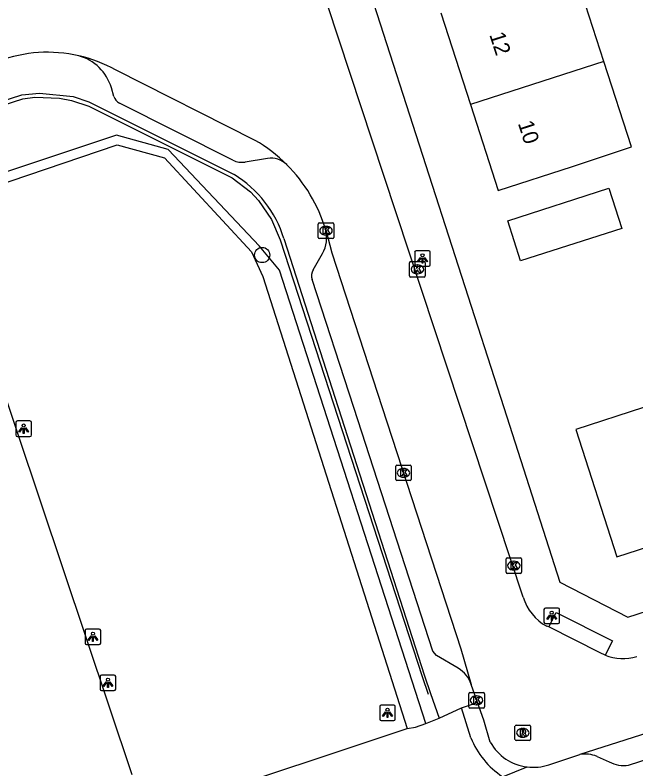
# Model space of a CAD drawing. Extents: x 158087 to 159494, y 382905 to 383981.
# Drawn here: x 159313.04 to 159352.8, y 383226.85 to 383275.14 of the extents above; entities that cross this region are included whole.
import ezdxf

# ---------------------------------------------------------------- set-up
doc = ezdxf.new("R2010")
doc.units = 0
for name, color, linetype in [('IMGEO_Boom', 7, 'Continuous'), ('IMGEO_Haag', 7, 'Continuous'), ('IMGEO_Hek', 7, 'Continuous'), ('IMGEO_Kolk', 7, 'Continuous'), ('IMGEO_Lichtpunt', 7, 'Continuous'), ('IMGEO_Pand', 7, 'Continuous'), ('IMGEO_Pand_nummerreeks', 7, 'Continuous'), ('IMGEO_Parkeervlak_halfverhard', 7, 'Continuous'), ('IMGEO_Rijbaan_lokaal_open', 7, 'Continuous'), ('IMGEO_Rioolput', 7, 'Continuous'), ('IMGEO_Voetpad_open', 7, 'Continuous')]:
    doc.layers.add(name, color=color, linetype=linetype)

msp = doc.modelspace()

# ---------------------------------------------------------------- linework, layer by layer
at = {"layer": 'IMGEO_Boom'}
msp.add_circle((159328.867, 383259.765), 0.489, dxfattribs=at)
at = {"layer": 'IMGEO_Haag'}
msp.add_lwpolyline([(159339.35, 383229.765), (159329.984, 383258.795), (159328.691, 383260.326), (159322.843, 383266.52), (159319.537, 383267.443), (159267.197, 383250), (159256.152, 383246.381)], dxfattribs=at)
at = {"layer": 'IMGEO_Hek'}
for points in [[(159249.121, 383248.988), (159255.724, 383251.119), (159313.53, 383269.774), (159314.311, 383269.872), (159315.882, 383269.821), (159316.654, 383269.672), (159317.773, 383269.301), (159322.932, 383266.714)], [(159322.932, 383266.714), (159326.945, 383264.702), (159328.12, 383263.804), (159328.63, 383263.267), (159329.47, 383262.05), (159330.021, 383260.741), (159339.121, 383232.765)], [(159339.121, 383232.765), (159339.491, 383231.626)]]:
    msp.add_lwpolyline(points, dxfattribs=at)
at = {"layer": 'IMGEO_Kolk'}
for p, q in [((159332.453, 383260.896), (159332.453, 383261.748)), ((159332.528, 383261.822), (159333.38, 383261.822)), ((159332.941, 383261.602), (159332.966, 383261.602)), ((159333.454, 383261.748), (159333.454, 383260.896)), ((159332.964, 383261.042), (159332.939, 383261.042)), ((159333.38, 383260.822), (159332.528, 383260.822)), ((159338.309, 383258.422), (159338.309, 383259.274)), ((159338.384, 383259.348), (159339.236, 383259.348)), ((159338.797, 383259.128), (159338.822, 383259.128)), ((159339.31, 383259.274), (159339.31, 383258.422)), ((159338.82, 383258.568), (159338.795, 383258.568)), ((159339.236, 383258.348), (159338.384, 383258.348)), ((159337.417, 383245.386), (159337.417, 383246.238)), ((159337.492, 383246.312), (159338.344, 383246.312)), ((159337.905, 383246.092), (159337.93, 383246.092)), ((159338.418, 383246.238), (159338.418, 383245.386)), ((159337.928, 383245.532), (159337.903, 383245.532)), ((159338.344, 383245.312), (159337.492, 383245.312)), ((159344.484, 383239.444), (159344.484, 383240.296)), ((159344.559, 383240.37), (159345.411, 383240.37)), ((159345.485, 383240.296), (159345.485, 383239.444)), ((159344.972, 383240.15), (159344.997, 383240.15)), ((159345.411, 383239.37), (159344.559, 383239.37)), ((159344.995, 383239.59), (159344.97, 383239.59)), ((159342.096, 383230.814), (159342.096, 383231.666)), ((159342.171, 383231.74), (159343.023, 383231.74)), ((159342.584, 383231.52), (159342.609, 383231.52)), ((159343.097, 383231.666), (159343.097, 383230.814)), ((159343.023, 383230.74), (159342.171, 383230.74)), ((159342.607, 383230.96), (159342.582, 383230.96))]:
    msp.add_line(p, q, dxfattribs=at)
for points in [[(159332.453, 383260.896), (159332.453, 383261.748)], [(159332.528, 383261.822), (159333.38, 383261.822)], [(159332.774, 383261.522), (159332.897, 383261.522), (159332.897, 383261.371), (159333.027, 383261.522), (159333.191, 383261.522), (159333.045, 383261.371), (159333.198, 383261.122), (159333.046, 383261.122), (159332.961, 383261.286), (159332.897, 383261.219), (159332.897, 383261.122), (159332.774, 383261.122), (159332.774, 383261.522)], [(159333.454, 383261.748), (159333.454, 383260.896)], [(159333.38, 383260.822), (159332.528, 383260.822)], [(159338.309, 383258.422), (159338.309, 383259.274)], [(159338.384, 383259.348), (159339.236, 383259.348)], [(159338.63, 383259.048), (159338.753, 383259.048), (159338.753, 383258.897), (159338.883, 383259.048), (159339.047, 383259.048), (159338.901, 383258.897), (159339.054, 383258.648), (159338.902, 383258.648), (159338.817, 383258.812), (159338.753, 383258.745), (159338.753, 383258.648), (159338.63, 383258.648), (159338.63, 383259.048)], [(159339.31, 383259.274), (159339.31, 383258.422)], [(159339.236, 383258.348), (159338.384, 383258.348)], [(159337.417, 383245.386), (159337.417, 383246.238)], [(159337.492, 383246.312), (159338.344, 383246.312)], [(159337.738, 383246.012), (159337.861, 383246.012), (159337.861, 383245.861), (159337.991, 383246.012), (159338.155, 383246.012), (159338.009, 383245.861), (159338.162, 383245.612), (159338.01, 383245.612), (159337.925, 383245.776), (159337.861, 383245.709), (159337.861, 383245.612), (159337.738, 383245.612), (159337.738, 383246.012)], [(159338.418, 383246.238), (159338.418, 383245.386)], [(159338.344, 383245.312), (159337.492, 383245.312)], [(159344.484, 383239.444), (159344.484, 383240.296)], [(159344.559, 383240.37), (159345.411, 383240.37)], [(159345.485, 383240.296), (159345.485, 383239.444)], [(159344.805, 383240.07), (159344.928, 383240.07), (159344.928, 383239.919), (159345.058, 383240.07), (159345.222, 383240.07), (159345.076, 383239.919), (159345.229, 383239.67), (159345.077, 383239.67), (159344.992, 383239.834), (159344.928, 383239.767), (159344.928, 383239.67), (159344.805, 383239.67), (159344.805, 383240.07)], [(159345.411, 383239.37), (159344.559, 383239.37)], [(159342.096, 383230.814), (159342.096, 383231.666)], [(159342.171, 383231.74), (159343.023, 383231.74)], [(159343.097, 383231.666), (159343.097, 383230.814)], [(159342.417, 383231.44), (159342.54, 383231.44), (159342.54, 383231.289), (159342.67, 383231.44), (159342.834, 383231.44), (159342.688, 383231.289), (159342.841, 383231.04), (159342.689, 383231.04), (159342.604, 383231.204), (159342.54, 383231.137), (159342.54, 383231.04), (159342.417, 383231.04), (159342.417, 383231.44)], [(159343.023, 383230.74), (159342.171, 383230.74)]]:
    msp.add_lwpolyline(points, dxfattribs=at)
for centre, start, end in [((159332.53, 383261.746), 91.552, 178.448), ((159332.53, 383261.746), 91.552, 178.448), ((159333.378, 383261.746), 1.552, 88.448), ((159333.378, 383261.746), 1.552, 88.448), ((159332.53, 383260.898), 181.552, 268.448), ((159332.53, 383260.898), 181.552, 268.448), ((159333.378, 383260.898), 271.552, 358.448), ((159333.378, 383260.898), 271.552, 358.448), ((159338.386, 383259.272), 91.552, 178.448), ((159338.386, 383259.272), 91.552, 178.448), ((159339.234, 383259.272), 1.552, 88.448), ((159339.234, 383259.272), 1.552, 88.448), ((159338.386, 383258.424), 181.552, 268.448), ((159338.386, 383258.424), 181.552, 268.448), ((159339.234, 383258.424), 271.552, 358.448), ((159339.234, 383258.424), 271.552, 358.448), ((159337.494, 383246.236), 91.552, 178.448), ((159337.494, 383246.236), 91.552, 178.448), ((159338.342, 383246.236), 1.552, 88.448), ((159338.342, 383246.236), 1.552, 88.448), ((159337.494, 383245.388), 181.552, 268.448), ((159337.494, 383245.388), 181.552, 268.448), ((159338.342, 383245.388), 271.552, 358.448), ((159338.342, 383245.388), 271.552, 358.448), ((159344.561, 383240.294), 91.552, 178.448), ((159344.561, 383240.294), 91.552, 178.448), ((159345.409, 383240.294), 1.552, 88.448), ((159345.409, 383240.294), 1.552, 88.448), ((159344.561, 383239.446), 181.552, 268.448), ((159344.561, 383239.446), 181.552, 268.448), ((159345.409, 383239.446), 271.552, 358.448), ((159345.409, 383239.446), 271.552, 358.448), ((159342.173, 383231.664), 91.552, 178.448), ((159342.173, 383231.664), 91.552, 178.448), ((159343.021, 383231.664), 1.552, 88.448), ((159343.021, 383231.664), 1.552, 88.448), ((159342.173, 383230.816), 181.552, 268.448), ((159342.173, 383230.816), 181.552, 268.448), ((159343.021, 383230.816), 271.552, 358.448), ((159343.021, 383230.816), 271.552, 358.448)]:
    msp.add_arc(centre, 0.0765, start, end, dxfattribs=at)
for centre, major_axis, ratio, start_param, end_param in [((159332.94, 383261.322), (-0.387, 0.002), 0.722429, 4.712389, 7.853982), ((159332.965, 383261.322), (-0.39, 0.002), 0.717154, 1.570796, 4.712389), ((159338.796, 383258.848), (-0.387, 0.002), 0.722429, 4.712389, 7.853982), ((159338.821, 383258.848), (-0.39, 0.002), 0.717154, 1.570796, 4.712389), ((159337.904, 383245.812), (-0.387, 0.002), 0.722429, 4.712389, 7.853982), ((159337.929, 383245.812), (-0.39, 0.002), 0.717154, 1.570796, 4.712389), ((159344.971, 383239.87), (-0.387, 0.002), 0.722429, 4.712389, 7.853982), ((159344.996, 383239.87), (-0.39, 0.002), 0.717154, 1.570796, 4.712389), ((159342.583, 383231.24), (-0.387, 0.002), 0.722429, 4.712389, 7.853982), ((159342.608, 383231.24), (-0.39, 0.002), 0.717154, 1.570796, 4.712389)]:
    msp.add_ellipse(centre, major_axis=major_axis, ratio=ratio, start_param=start_param, end_param=end_param, dxfattribs=at)
at = {"layer": 'IMGEO_Lichtpunt'}
for p, q in [((159339.536, 383260.044), (159338.728, 383260.044)), ((159339.536, 383260.044), (159338.728, 383260.044)), ((159338.634, 383259.949), (159338.634, 383259.142)), ((159338.634, 383259.949), (159338.634, 383259.142)), ((159339.63, 383259.142), (159339.63, 383259.949)), ((159339.63, 383259.142), (159339.63, 383259.949)), ((159338.728, 383259.048), (159339.536, 383259.048)), ((159338.728, 383259.048), (159339.536, 383259.048)), ((159313.093, 383249.044), (159313.093, 383248.237)), ((159313.093, 383249.044), (159313.093, 383248.237)), ((159313.995, 383249.139), (159313.187, 383249.139)), ((159313.995, 383249.139), (159313.187, 383249.139)), ((159314.089, 383248.237), (159314.089, 383249.044)), ((159314.089, 383248.237), (159314.089, 383249.044)), ((159313.187, 383248.143), (159313.995, 383248.143)), ((159313.187, 383248.143), (159313.995, 383248.143)), ((159346.914, 383237.054), (159346.914, 383236.247)), ((159346.914, 383237.054), (159346.914, 383236.247)), ((159347.816, 383237.149), (159347.008, 383237.149)), ((159347.816, 383237.149), (159347.008, 383237.149)), ((159347.91, 383236.247), (159347.91, 383237.054)), ((159347.91, 383236.247), (159347.91, 383237.054)), ((159347.008, 383236.153), (159347.816, 383236.153)), ((159347.008, 383236.153), (159347.816, 383236.153)), ((159317.53, 383235.709), (159317.53, 383234.902)), ((159317.53, 383235.709), (159317.53, 383234.902)), ((159318.432, 383235.804), (159317.624, 383235.804)), ((159318.432, 383235.804), (159317.624, 383235.804)), ((159318.526, 383234.902), (159318.526, 383235.709)), ((159318.526, 383234.902), (159318.526, 383235.709)), ((159317.624, 383234.808), (159318.432, 383234.808)), ((159317.624, 383234.808), (159318.432, 383234.808)), ((159318.492, 383232.761), (159318.492, 383231.954)), ((159318.492, 383232.761), (159318.492, 383231.954)), ((159319.394, 383232.856), (159318.586, 383232.856)), ((159319.394, 383232.856), (159318.586, 383232.856)), ((159319.488, 383231.954), (159319.488, 383232.761)), ((159319.488, 383231.954), (159319.488, 383232.761)), ((159318.586, 383231.86), (159319.394, 383231.86)), ((159318.586, 383231.86), (159319.394, 383231.86)), ((159336.393, 383230.84), (159336.393, 383230.033)), ((159336.393, 383230.84), (159336.393, 383230.033)), ((159337.295, 383230.935), (159336.487, 383230.935)), ((159337.295, 383230.935), (159336.487, 383230.935)), ((159337.389, 383230.033), (159337.389, 383230.84)), ((159337.389, 383230.033), (159337.389, 383230.84)), ((159336.487, 383229.939), (159337.295, 383229.939)), ((159336.487, 383229.939), (159337.295, 383229.939))]:
    msp.add_line(p, q, dxfattribs=at)
for points in [[(159339.008, 383259.613), (159339.047, 383259.585), (159338.859, 383259.323), (159338.821, 383259.35), (159339.008, 383259.613)], [(159339.11, 383259.565), (159339.157, 383259.565), (159339.157, 383259.243), (159339.11, 383259.243), (159339.11, 383259.565)], [(159339.22, 383259.585), (159339.258, 383259.612), (159339.445, 383259.35), (159339.406, 383259.322), (159339.22, 383259.585)], [(159313.467, 383248.708), (159313.506, 383248.68), (159313.318, 383248.418), (159313.28, 383248.445), (159313.467, 383248.708)], [(159313.569, 383248.66), (159313.616, 383248.66), (159313.616, 383248.338), (159313.569, 383248.338), (159313.569, 383248.66)], [(159313.679, 383248.68), (159313.717, 383248.707), (159313.904, 383248.445), (159313.865, 383248.417), (159313.679, 383248.68)], [(159347.288, 383236.718), (159347.327, 383236.69), (159347.139, 383236.428), (159347.101, 383236.455), (159347.288, 383236.718)], [(159347.39, 383236.67), (159347.437, 383236.67), (159347.437, 383236.348), (159347.39, 383236.348), (159347.39, 383236.67)], [(159347.5, 383236.69), (159347.538, 383236.717), (159347.725, 383236.455), (159347.686, 383236.427), (159347.5, 383236.69)], [(159317.904, 383235.373), (159317.943, 383235.345), (159317.755, 383235.083), (159317.717, 383235.11), (159317.904, 383235.373)], [(159318.006, 383235.325), (159318.053, 383235.325), (159318.053, 383235.003), (159318.006, 383235.003), (159318.006, 383235.325)], [(159318.116, 383235.345), (159318.154, 383235.372), (159318.341, 383235.11), (159318.302, 383235.082), (159318.116, 383235.345)], [(159318.866, 383232.425), (159318.905, 383232.397), (159318.717, 383232.135), (159318.679, 383232.162), (159318.866, 383232.425)], [(159318.968, 383232.377), (159319.015, 383232.377), (159319.015, 383232.055), (159318.968, 383232.055), (159318.968, 383232.377)], [(159319.078, 383232.397), (159319.116, 383232.424), (159319.303, 383232.162), (159319.264, 383232.134), (159319.078, 383232.397)], [(159336.767, 383230.504), (159336.806, 383230.476), (159336.618, 383230.214), (159336.58, 383230.241), (159336.767, 383230.504)], [(159336.869, 383230.456), (159336.916, 383230.456), (159336.916, 383230.134), (159336.869, 383230.134), (159336.869, 383230.456)], [(159336.979, 383230.476), (159337.017, 383230.503), (159337.204, 383230.241), (159337.165, 383230.213), (159336.979, 383230.476)]]:
    msp.add_lwpolyline(points, dxfattribs=at)
for centre in [(159339.133, 383259.747), (159313.592, 383248.842), (159347.413, 383236.852), (159318.029, 383235.507), (159318.991, 383232.559), (159336.892, 383230.638)]:
    msp.add_circle(centre, 0.0994, dxfattribs=at)
for centre, start, end in [((159338.728, 383259.949), 90, 180), ((159338.728, 383259.949), 90, 180), ((159339.536, 383259.949), 0, 90), ((159339.536, 383259.949), 0, 90), ((159338.728, 383259.142), 180, 270), ((159338.728, 383259.142), 180, 270), ((159339.536, 383259.142), 270, 0), ((159339.536, 383259.142), 270, 360), ((159313.187, 383249.044), 90, 180), ((159313.187, 383249.044), 90, 180), ((159313.995, 383249.044), 0, 90), ((159313.995, 383249.044), 0, 90), ((159313.187, 383248.237), 180, 270), ((159313.187, 383248.237), 180, 270), ((159313.995, 383248.237), 270, 0), ((159313.995, 383248.237), 270, 360), ((159347.008, 383237.054), 90, 180), ((159347.008, 383237.054), 90, 180), ((159347.816, 383237.054), 0, 90), ((159347.816, 383237.054), 0, 90), ((159347.008, 383236.247), 180, 270), ((159347.008, 383236.247), 180, 270), ((159347.816, 383236.247), 270, 0), ((159347.816, 383236.247), 270, 360), ((159317.624, 383235.709), 90, 180), ((159317.624, 383235.709), 90, 180), ((159318.432, 383235.709), 0, 90), ((159318.432, 383235.709), 0, 90), ((159317.624, 383234.902), 180, 270), ((159317.624, 383234.902), 180, 270), ((159318.432, 383234.902), 270, 0), ((159318.432, 383234.902), 270, 360), ((159318.586, 383232.761), 90, 180), ((159318.586, 383232.761), 90, 180), ((159319.394, 383232.761), 0, 90), ((159319.394, 383232.761), 0, 90), ((159318.586, 383231.954), 180, 270), ((159318.586, 383231.954), 180, 270), ((159319.394, 383231.954), 270, 0), ((159319.394, 383231.954), 270, 360), ((159336.487, 383230.84), 90, 180), ((159336.487, 383230.84), 90, 180), ((159337.295, 383230.84), 0, 90), ((159337.295, 383230.84), 0, 90), ((159336.487, 383230.033), 180, 270), ((159336.487, 383230.033), 180, 270), ((159337.295, 383230.033), 270, 0), ((159337.295, 383230.033), 270, 360)]:
    msp.add_arc(centre, 0.0946, start, end, dxfattribs=at)
at = {"layer": 'IMGEO_Pand'}
for points in [[(159350.759, 383272.17), (159348.88, 383277.998)], [(159340.311, 383275.278), (159342.205, 383269.398)], [(159350.759, 383272.17), (159342.205, 383269.398)], [(159342.205, 383269.398), (159343.977, 383263.897), (159348.737, 383265.43), (159352.521, 383266.705), (159350.759, 383272.17)], [(159351.075, 383264.039), (159351.902, 383261.471), (159345.42, 383259.383), (159344.593, 383261.951), (159351.075, 383264.039)], [(159354.886, 383250.523), (159354.062, 383250.257), (159353.716, 383250.137), (159353.292, 383250), (159348.958, 383248.598), (159351.587, 383240.433), (159357.61, 383242.372)]]:
    msp.add_lwpolyline(points, dxfattribs=at)
at = {"layer": 'IMGEO_Parkeervlak_halfverhard'}
for points in [[(159308.172, 383262.959), (159319.588, 383266.829), (159322.621, 383265.984), (159328.179, 383259.977), (159328.916, 383258.395), (159338.16, 383229.441)], [(159308.694, 383261.448), (159308.784, 383261.478), (159320.511, 383226.489)]]:
    msp.add_lwpolyline(points, dxfattribs=at)
at = {"layer": 'IMGEO_Rijbaan_lokaal_open'}
for points in [[(159345.59, 383237.852), (159336.651, 383264.853), (159331.626, 383280.153)], [(159328.415, 383267.109), (159319.472, 383271.62)], [(159332.938, 383261.385), (159333.337, 383259.903), (159336.557, 383250), (159341.584, 383234.538), (159342.249, 383232.257)], [(159347.233, 383235.941), (159347.09, 383235.987)], [(159350.833, 383234.127), (159350.514, 383234.284), (159347.233, 383235.941)], [(159342.648, 383231.091), (159342.249, 383232.257)], [(159343.474, 383228.564), (159343.055, 383229.963), (159342.648, 383231.091)], [(159358.862, 383230.884), (159355.037, 383229.638), (159349.22, 383227.771)], [(159347.217, 383227.109), (159348.19, 383227.431), (159349.22, 383227.771)]]:
    msp.add_lwpolyline(points, dxfattribs=at)
for centre, radius, start, end in [((159315.128, 383263.827), 8.927, 77.123, 110.4485), ((159315.109, 383263.823), 8.935, 60.7728, 77.0153), ((159323.421, 383258.496), 9.956, 45.2042, 59.8947), ((159323.397, 383258.506), 9.965, 16.7897, 45.0652), ((159348.616, 383238.75), 3.156, 196.5265, 241.0922), ((159351.946, 383236.988), 3.07, 248.7401, 287.1772), ((159346.197, 383230.061), 3.107, 208.8014, 263.462), ((159346.23, 383230.09), 3.14, 262.9119, 288.3111)]:
    msp.add_arc(centre, radius, start, end, dxfattribs=at)
at = {"layer": 'IMGEO_Rioolput'}
for p, q in [((159345.059, 383228.732), (159345.059, 383229.584)), ((159345.134, 383229.658), (159345.986, 383229.658)), ((159346.06, 383229.584), (159346.06, 383228.732)), ((159345.547, 383229.438), (159345.572, 383229.438)), ((159345.986, 383228.658), (159345.134, 383228.658)), ((159345.57, 383228.878), (159345.545, 383228.878))]:
    msp.add_line(p, q, dxfattribs=at)
for points in [[(159345.059, 383228.732), (159345.059, 383229.584)], [(159345.134, 383229.658), (159345.986, 383229.658)], [(159346.06, 383229.584), (159346.06, 383228.732)], [(159345.648, 383229.356), (159345.396, 383229.358), (159345.396, 383228.958)], [(159345.396, 383228.958), (159345.52, 383228.958), (159345.52, 383229.12), (159345.531, 383229.12)], [(159345.574, 383229.277), (159345.52, 383229.277), (159345.52, 383229.196)], [(159345.52, 383229.196), (159345.572, 383229.196)], [(159345.986, 383228.658), (159345.134, 383228.658)], [(159345.578, 383229.091), (159345.649, 383228.958), (159345.789, 383228.958), (159345.724, 383229.084)]]:
    msp.add_lwpolyline(points, dxfattribs=at)
for centre, radius, start, end in [((159345.136, 383229.582), 0.0765, 91.552, 178.448), ((159345.136, 383229.582), 0.0765, 91.552, 178.448), ((159345.984, 383229.582), 0.0765, 1.552, 88.448), ((159345.984, 383229.582), 0.0765, 1.552, 88.448), ((159345.53, 383229.067), 0.0533, 26.0293, 88.6989), ((159345.556, 383229.385), 0.19, 274.7715, 282.9687), ((159345.58, 383229.181), 0.0964, 77.0061, 93.1865), ((159345.594, 383229.238), 0.0378, 276.6634, 79.6772), ((159345.647, 383229.246), 0.109, 350.3612, 89.416), ((159345.645, 383229.246), 0.112, 277.5842, 350.9817), ((159345.629, 383229.031), 0.108, 29.5134, 73.7905), ((159345.136, 383228.734), 0.0765, 181.552, 268.448), ((159345.136, 383228.734), 0.0765, 181.552, 268.448), ((159345.984, 383228.734), 0.0765, 271.552, 358.448), ((159345.984, 383228.734), 0.0765, 271.552, 358.448)]:
    msp.add_arc(centre, radius, start, end, dxfattribs=at)
for centre, major_axis, ratio, start_param, end_param in [((159345.546, 383229.158), (-0.387, 0.002), 0.722429, 4.712389, 7.853982), ((159345.571, 383229.158), (-0.39, 0.002), 0.717154, 1.570796, 4.712389)]:
    msp.add_ellipse(centre, major_axis=major_axis, ratio=ratio, start_param=start_param, end_param=end_param, dxfattribs=at)
at = {"layer": 'IMGEO_Voetpad_open'}
for points in [[(159333.494, 383283.672), (159344.338, 383250), (159347.941, 383238.813), (159352.283, 383236.577), (159375.532, 383244.062)], [(159319.37, 383269.929), (159319.208, 383270.478)], [(159255.652, 383251.355), (159313.481, 383270.019), (159314.6, 383270.14), (159316.769, 383269.919), (159317.772, 383269.588), (159327.075, 383264.915)], [(159326.994, 383265.843), (159319.727, 383269.501)], [(159329.204, 383265.946), (159327.782, 383265.72)], [(159330.26, 383260.814), (159333.734, 383250), (159339.256, 383232.81), (159339.638, 383231.675), (159340.208, 383230.092)], [(159332.124, 383258.809), (159332.736, 383259.864)], [(159341.43, 383233.291), (159340.03, 383234.104), (159339.806, 383234.382), (159334.727, 383250), (159332.06, 383258.201)], [(159347.233, 383235.941), (159347.701, 383236.87), (159351.301, 383235.056), (159350.833, 383234.127)], [(159341.632, 383230.762), (159342.648, 383231.091)], [(159340.208, 383230.092), (159341.632, 383230.762)], [(159342.235, 383228.841), (159341.632, 383230.762)], [(159339.35, 383229.765), (159340.208, 383230.092)], [(159338.16, 383229.441), (159338.68, 383229.51), (159339.35, 383229.765)], [(159324.106, 383224.752), (159338.16, 383229.441)], [(159352.329, 383227.086), (159359.368, 383229.365)], [(159350.312, 383227.649), (159351.094, 383227.308)], [(159344.261, 383226.346), (159345.843, 383226.974)]]:
    msp.add_lwpolyline(points, dxfattribs=at)
for centre, radius, start, end in [((159316.314, 383269.619), 3.019, 16.5325, 74.5741), ((159320.042, 383270.126), 0.7, 196.3679, 243.2959), ((159327.577, 383266.991), 1.288, 243.0903, 279.1662), ((159329.432, 383264.512), 1.452, 46.2506, 99.0414), ((159323.256, 383258.661), 7.328, 17.083, 58.5857), ((159330.873, 383260.885), 2.125, 331.2699, 13.6), ((159332.77, 383258.434), 0.747, 149.847, 198.1349), ((159340.547, 383231.751), 1.775, 16.5745, 60.1888), ((159347.27, 383230.86), 5.425, 201.8463, 236.3086), ((159349.54, 383225.683), 2.113, 68.5522, 98.6983), ((159352.032, 383228.981), 1.918, 240.7155, 278.9035)]:
    msp.add_arc(centre, radius, start, end, dxfattribs=at)

# ---------------------------------------------------------------- texts
at = {"layer": 'IMGEO_Pand_nummerreeks'}
for s, rotation, p in [('12', 287.8543, (159343.408, 383273.882)), ('10', 287.8544, (159345.238, 383268.203))]:
    msp.add_text(s, height=1, rotation=rotation, dxfattribs=at).set_placement(p)

doc.saveas('drawing.dxf')
